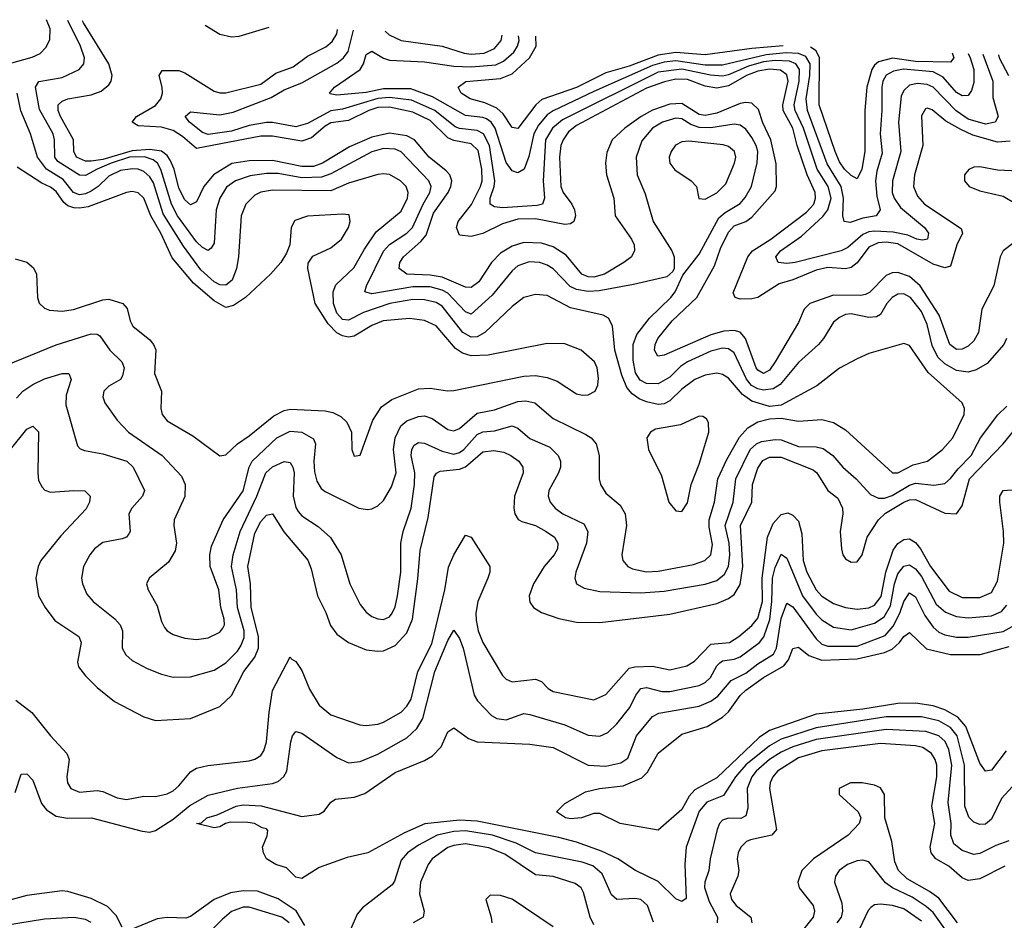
# Model space of a CAD drawing. Header units: inches. Extents: x 1308407 to 1441228, y 959628 to 1036311.
# Tile 334 of 656: x 1344125 to 1347494, y 1031699 to 1034781. Entities that reach past the tile are written whole.
import ezdxf

# ---------------------------------------------------------------- set-up
doc = ezdxf.new("R2010")
doc.units = ezdxf.units.IN
doc.header["$MEASUREMENT"] = 0
doc.layers.add('B3043', color=7, linetype='Continuous')

msp = doc.modelspace()

# ---------------------------------------------------------------- linework, layer by layer
at = {"layer": 'B3043', "color": 5}
for points, elevation in [([(1344090, 1034631), (1344167.9, 1034652.1), (1344194.6, 1034665.4), (1344214.3, 1034685.7), (1344228.2, 1034711.8), (1344229.4, 1034750), (1344216.5, 1034780.9)], 2660), ([(1347501.5, 1033690), (1347491.7, 1033670), (1347435.3, 1033604.7), (1347397.4, 1033582.6), (1347370, 1033575.2), (1347330, 1033580.7), (1347290, 1033603.3), (1347266.3, 1033626.3), (1347246.6, 1033666.6), (1347230, 1033737.4), (1347210, 1033782.8), (1347172.9, 1033830), (1347150, 1033842.7), (1347130, 1033841.6), (1347110, 1033829.8), (1347092.2, 1033810), (1347070, 1033772.5), (1347056.4, 1033763.6), (1347030, 1033762.1), (1346970, 1033774.9), (1346950, 1033772.1), (1346930, 1033762.3), (1346910, 1033746), (1346875.5, 1033690), (1346858.2, 1033670), (1346790, 1033607.6), (1346727.5, 1033532.5), (1346702.5, 1033517.5), (1346670, 1033513.4), (1346650, 1033517.6), (1346628.9, 1033528.9), (1346611.3, 1033551.3), (1346570, 1033640.5), (1346550, 1033654.4), (1346530, 1033656.6), (1346490, 1033647), (1346409.5, 1033610), (1346385.9, 1033594.1), (1346350, 1033558.1), (1346310, 1033534.8), (1346270, 1033535.6), (1346247.8, 1033547.8), (1346232.1, 1033572.1), (1346223.9, 1033616.1), (1346223.8, 1033670), (1346236.3, 1033703.7), (1346280, 1033760), (1346353, 1033830), (1346368, 1033850), (1346393.8, 1033906.2), (1346450, 1033978.2), (1346517.6, 1034102.4), (1346538.5, 1034121.5), (1346590, 1034152.4), (1346607.7, 1034172.3), (1346629.1, 1034210), (1346648.6, 1034291.4), (1346650.8, 1034330), (1346645.4, 1034350), (1346630, 1034378), (1346610, 1034406.2), (1346590, 1034420.4), (1346570, 1034423.5), (1346490, 1034410.6), (1346450, 1034412.4), (1346421.9, 1034421.9), (1346390, 1034441.2), (1346370, 1034444.5), (1346324, 1034430), (1346290.1, 1034410), (1346253.7, 1034366.3), (1346234.3, 1034310), (1346237.3, 1034250), (1346265.5, 1034185.5), (1346292.1, 1034090), (1346356.3, 1033990), (1346364.7, 1033970), (1346364.6, 1033930), (1346360.3, 1033919.7), (1346339, 1033901), (1346225.2, 1033874.8), (1346107.2, 1033852.8), (1346070, 1033850.4), (1346030, 1033857.8), (1346008.3, 1033868.3), (1345950, 1033928.1), (1345930, 1033940.4), (1345904.5, 1033950), (1345867.7, 1033952.3), (1345830, 1033938.4), (1345810, 1033921.9), (1345742.1, 1033837.9), (1345670, 1033773.7), (1345650, 1033781.3), (1345590, 1033844.7), (1345570, 1033855.3), (1345530, 1033866.4), (1345470, 1033867.2), (1345330, 1033842.7), (1345306.3, 1033850), (1345311.1, 1033870), (1345370, 1033989.1), (1345390, 1034011.6), (1345449.4, 1034050), (1345468.7, 1034070), (1345505.1, 1034150), (1345528.6, 1034190), (1345532.5, 1034210), (1345524.9, 1034230), (1345430, 1034328.8), (1345410, 1034338.1), (1345370, 1034340.1), (1345330, 1034329.3), (1345190, 1034253), (1345157.4, 1034242.6), (1345090, 1034239.7), (1345010, 1034254.7), (1344970, 1034255), (1344913.7, 1034246.3), (1344863.5, 1034230), (1344832.7, 1034207.3), (1344809.3, 1034170), (1344797.5, 1034130), (1344790, 1034016.2), (1344780.6, 1033999.4), (1344770, 1033991.5), (1344750, 1034001.5), (1344730, 1034021.2), (1344665.1, 1034110), (1344645, 1034150), (1344607.9, 1034267.9), (1344596.3, 1034290), (1344581.9, 1034301.9), (1344551.9, 1034311.9), (1344501.2, 1034310), (1344437.8, 1034290), (1344389.7, 1034270), (1344350, 1034247.2), (1344330, 1034248.7), (1344255.3, 1034295.3), (1344245.3, 1034310), (1344244.5, 1034370), (1344240.1, 1034390), (1344193.1, 1034473.1), (1344178.8, 1034550), (1344190.4, 1034569.6), (1344270, 1034583.1), (1344328.7, 1034610), (1344344.9, 1034630), (1344347.1, 1034650), (1344333.6, 1034690), (1344289.8, 1034778.4)], 2640), ([(1347570.1, 1034050), (1347490.1, 1033989.9), (1347479.3, 1033970), (1347458.1, 1033870), (1347417, 1033790), (1347405, 1033710), (1347390, 1033682), (1347370, 1033663.4), (1347350, 1033653.2), (1347330, 1033652.6), (1347307.6, 1033670), (1347271, 1033770), (1347206.5, 1033870), (1347170, 1033902.2), (1347130, 1033916.4), (1347110, 1033914.7), (1347090, 1033905.6), (1347032.5, 1033847.5), (1347019.5, 1033840.5), (1347003.1, 1033836.9), (1346910, 1033838), (1346828.9, 1033810), (1346809.1, 1033790), (1346790, 1033744.6), (1346710, 1033609.9), (1346690, 1033581.4), (1346670.1, 1033569.9), (1346650, 1033581.6), (1346645, 1033590), (1346608.6, 1033690), (1346590, 1033711.2), (1346570, 1033717.8), (1346534.8, 1033714.8), (1346490, 1033702.8), (1346330, 1033632.7), (1346308.3, 1033630), (1346297, 1033650), (1346299.6, 1033670), (1346308.5, 1033690), (1346357.7, 1033750), (1346441.9, 1033830), (1346501.8, 1033938.2), (1346522.6, 1033997.4), (1346550, 1034054.3), (1346570, 1034075.2), (1346610, 1034090.7), (1346630, 1034104.9), (1346710, 1034195.8), (1346714.7, 1034210), (1346712.8, 1034287.2), (1346695.5, 1034370), (1346667.8, 1034427.8), (1346653.1, 1034473.1), (1346630, 1034494.9), (1346610, 1034497.8), (1346590, 1034494.3), (1346510, 1034460.6), (1346470, 1034452.8), (1346450, 1034456.5), (1346390, 1034494.4), (1346350, 1034491.9), (1346290, 1034470.9), (1346251, 1034450), (1346195.4, 1034410), (1346152.6, 1034370), (1346133.6, 1034326.4), (1346129.6, 1034290), (1346133.1, 1034250), (1346157.5, 1034170), (1346162.2, 1034110), (1346218.7, 1034030), (1346227, 1034010), (1346228.9, 1033991.1), (1346218.3, 1033970), (1346191.7, 1033950), (1346126.1, 1033910), (1346090, 1033899.9), (1346070, 1033901), (1346048.6, 1033910), (1345995.1, 1033975.1), (1345950, 1034004.2), (1345910, 1034016.5), (1345850, 1034018.1), (1345810, 1034006.5), (1345770, 1033981.7), (1345739.9, 1033950), (1345696.1, 1033883.9), (1345670, 1033864.9), (1345650, 1033865.2), (1345570, 1033900.1), (1345530, 1033906.5), (1345449.8, 1033910), (1345423.8, 1033930), (1345425.9, 1033950), (1345438.8, 1033970), (1345497.9, 1034022.1), (1345516.3, 1034043.7), (1345540.9, 1034119.1), (1345591.4, 1034190), (1345600.7, 1034210), (1345603.7, 1034230), (1345596.7, 1034250), (1345584.2, 1034264.2), (1345525.7, 1034310), (1345475.5, 1034370), (1345450, 1034383.3), (1345390, 1034392.1), (1345330, 1034379.4), (1345254, 1034346), (1345160.8, 1034290), (1345130, 1034278.8), (1345090, 1034278), (1344990, 1034299.1), (1344910, 1034298.3), (1344851.3, 1034288.7), (1344787.7, 1034250), (1344754.6, 1034210), (1344730, 1034157.8), (1344710, 1034147.2), (1344690, 1034164.6), (1344670, 1034204.3), (1344653.4, 1034270), (1344640.5, 1034300.5), (1344630, 1034315.8), (1344610.8, 1034330.8), (1344570, 1034336.4), (1344510, 1034332.3), (1344410, 1034302.9), (1344370, 1034297.1), (1344350, 1034296.7), (1344319.5, 1034310), (1344310.3, 1034330), (1344309, 1034370), (1344264.3, 1034450), (1344256.3, 1034470), (1344256.3, 1034490), (1344270, 1034502.1), (1344290.3, 1034509.7), (1344370, 1034524.1), (1344403.9, 1034536.1), (1344430, 1034558.2), (1344437.6, 1034570), (1344441.7, 1034590), (1344429.9, 1034630), (1344343.7, 1034770), (1344340.5, 1034776.7)], 2620), ([(1347514.2, 1034365.8), (1347470, 1034362.2), (1347386.1, 1034386.1), (1347345.1, 1034405.1), (1347294, 1034434), (1347247.4, 1034472.6), (1347230, 1034478.5), (1347224.5, 1034475.5), (1347210, 1034452.3), (1347215.1, 1034350), (1347186.3, 1034250), (1347183.4, 1034210), (1347197.2, 1034177.2), (1347221.3, 1034150), (1347346, 1034066), (1347351.3, 1034050), (1347331.7, 1034010), (1347310, 1033938), (1347290, 1033931.6), (1347250, 1033944.3), (1347130, 1034013.4), (1347090, 1034019.1), (1347062.5, 1034017.5), (1347030, 1034002.8), (1346990, 1033948.8), (1346970, 1033932.8), (1346950, 1033928.1), (1346890, 1033933.5), (1346850, 1033924.1), (1346770, 1033890.7), (1346723.3, 1033876.7), (1346650, 1033829.9), (1346630, 1033825.4), (1346590, 1033825.1), (1346573, 1033830), (1346566.3, 1033846.3), (1346616, 1033970), (1346632.5, 1033990), (1346695.1, 1034030), (1346817.5, 1034122.5), (1346841.9, 1034150), (1346848.3, 1034170), (1346847, 1034190), (1346819.7, 1034250), (1346785.1, 1034350), (1346770, 1034410), (1346737.2, 1034470), (1346735.9, 1034490), (1346754.8, 1034570), (1346750, 1034591.9), (1346728, 1034608), (1346690, 1034612), (1346650, 1034605.2), (1346611.4, 1034590), (1346550, 1034555), (1346510, 1034546.9), (1346470, 1034552.9), (1346410, 1034576.8), (1346370, 1034577.4), (1346331.4, 1034568.6), (1346270, 1034546.7), (1346030, 1034419), (1346002.6, 1034397.4), (1345984.1, 1034370), (1345976.9, 1034350), (1345971.8, 1034310), (1345976.6, 1034210), (1345984.6, 1034190), (1346014.3, 1034150), (1346023.3, 1034130), (1346026.7, 1034110), (1346020.9, 1034090), (1346010, 1034082.2), (1345990, 1034080.6), (1345890, 1034099.3), (1345830, 1034098.6), (1345777.5, 1034082.5), (1345710, 1034048.9), (1345670, 1034039.2), (1345630, 1034043.9), (1345619.5, 1034070), (1345625, 1034090), (1345671.2, 1034148.8), (1345702.1, 1034210), (1345707, 1034230), (1345706.7, 1034270), (1345693.5, 1034333.5), (1345670, 1034356.2), (1345610, 1034367.3), (1345590, 1034376.3), (1345530, 1034436.2), (1345470, 1034465), (1345390, 1034481.4), (1345350, 1034479.9), (1345319.6, 1034470), (1345250, 1034436.5), (1345190, 1034427.9), (1345170, 1034416.7), (1345123.1, 1034376.9), (1345090, 1034364.8), (1344990, 1034381.8), (1344950, 1034382.1), (1344730, 1034340.1), (1344681.7, 1034381.7), (1344650, 1034401.6), (1344610, 1034413.3), (1344530, 1034417.5), (1344509.9, 1034429.9), (1344525.2, 1034450), (1344590, 1034487.5), (1344607.5, 1034510), (1344613.4, 1034530), (1344613.1, 1034550), (1344602.2, 1034590), (1344613.1, 1034606.9), (1344670, 1034607), (1344690, 1034599.4), (1344790, 1034536.5), (1344810, 1034530.4), (1344830, 1034530.8), (1344950, 1034560.7), (1345002, 1034598), (1345060.3, 1034619.7), (1345110, 1034656.3), (1345172.5, 1034687.5), (1345194, 1034706), (1345210, 1034733), (1345212.8, 1034747)], 2580), ([(1347420, 1034662.9), (1347454.2, 1034570), (1347454.3, 1034514.3), (1347473.2, 1034450), (1347462.4, 1034430), (1347430, 1034423.6), (1347370, 1034440.9), (1347329.4, 1034469.4), (1347250, 1034549.9), (1347230, 1034559.7), (1347197, 1034563), (1347170, 1034556.3), (1347150, 1034538.9), (1347141.3, 1034518.7), (1347132.3, 1034430), (1347139.7, 1034330), (1347111.4, 1034230), (1347110.4, 1034190), (1347117.4, 1034170), (1347138.8, 1034138.8), (1347220.7, 1034070), (1347234, 1034050), (1347231.6, 1034030), (1347213.4, 1034026.6), (1347194, 1034030), (1347163.6, 1034043.6), (1347114.1, 1034054.1), (1347050, 1034057.7), (1347030, 1034054.9), (1347010, 1034046.1), (1346958.1, 1034001.9), (1346936, 1033990), (1346778.4, 1033950), (1346750, 1033946.5), (1346720.5, 1033950), (1346712.2, 1033970), (1346728.3, 1033990), (1346800.1, 1034039.9), (1346873, 1034107), (1346890.5, 1034130), (1346901.1, 1034170), (1346890.9, 1034210), (1346853.9, 1034270), (1346807.2, 1034410), (1346777.8, 1034470), (1346775.2, 1034490), (1346792.2, 1034570), (1346793.2, 1034610), (1346780.3, 1034630), (1346758.8, 1034638.8), (1346710, 1034641.7), (1346670, 1034636.2), (1346618.1, 1034621.9), (1346550, 1034592.1), (1346530, 1034588.2), (1346488.4, 1034591.6), (1346390, 1034612), (1346310, 1034601.7), (1345982.1, 1034437.9), (1345948, 1034410), (1345923.8, 1034370), (1345916.4, 1034230), (1345920.5, 1034170), (1345914, 1034150), (1345895.2, 1034144.8), (1345776.9, 1034136.9), (1345750, 1034140.6), (1345735.2, 1034150), (1345734.8, 1034170), (1345748.5, 1034210), (1345750.5, 1034230), (1345732.8, 1034350), (1345712, 1034390), (1345690, 1034401.6), (1345630, 1034408.1), (1345614.7, 1034414.7), (1345545.1, 1034470), (1345465.6, 1034505.6), (1345390, 1034514.5), (1345350, 1034511.3), (1345230, 1034474.9), (1345190, 1034468.6), (1345110, 1034425.6), (1345070, 1034414.3), (1344990, 1034429.3), (1344970, 1034429), (1344910, 1034419.2), (1344850, 1034399.4), (1344770, 1034387.5), (1344750, 1034394.9), (1344706, 1034430), (1344691.1, 1034450), (1344710, 1034465.8), (1344810, 1034455.4), (1344855.3, 1034464.7), (1344985, 1034515), (1345030, 1034541), (1345090, 1034565), (1345210, 1034631.9), (1345233.2, 1034650), (1345248.5, 1034671.5), (1345267.1, 1034745.2)], 2560), ([(1344760.1, 1034762.4), (1344810, 1034731.7), (1344850, 1034722.5), (1344875.9, 1034724.1), (1344978.9, 1034755)], 2620), ([(1347370, 1034665), (1347377.6, 1034650), (1347389.2, 1034610), (1347390, 1034565.6), (1347381.8, 1034538.2), (1347370, 1034521.3), (1347350, 1034520.4), (1347330, 1034531.7), (1347284.2, 1034584.2), (1347250, 1034602.2), (1347148.9, 1034611.1), (1347115, 1034605), (1347090, 1034591.3), (1347078.8, 1034570), (1347074.9, 1034550), (1347074.9, 1034470), (1347068.6, 1034390), (1347076, 1034324), (1347057.6, 1034262.4), (1347053.5, 1034230), (1347057.3, 1034177.3), (1347068.6, 1034130), (1347055.8, 1034110), (1347010, 1034101.3), (1346966.4, 1034086.4), (1346946.2, 1034090), (1346941.8, 1034110), (1346943.8, 1034170), (1346935.5, 1034210), (1346887.8, 1034287.8), (1346820.9, 1034470), (1346816.5, 1034510), (1346828.8, 1034590), (1346829.3, 1034629.3), (1346814.4, 1034654.4), (1346790, 1034665.2), (1346747.4, 1034667.4), (1346679.1, 1034660.9), (1346530, 1034625.7), (1346470, 1034625.8), (1346370, 1034639.6), (1346330, 1034635.5), (1346290, 1034624.4), (1346090, 1034534.9), (1345950.6, 1034469.4), (1345930, 1034455.6), (1345900.2, 1034419.8), (1345884.1, 1034390), (1345867.6, 1034312.4), (1345851, 1034269), (1345830, 1034256.5), (1345810, 1034263.2), (1345790, 1034292.4), (1345752, 1034410), (1345738.4, 1034430), (1345721.8, 1034441.8), (1345710, 1034446.7), (1345650, 1034452.9), (1345537.2, 1034517.2), (1345463.9, 1034543.9), (1345370, 1034544.8), (1345310, 1034531.4), (1345210, 1034522.1), (1345187.3, 1034527.3), (1345184.8, 1034530), (1345202.6, 1034550), (1345289.6, 1034610.4), (1345301.4, 1034630), (1345310, 1034661.7), (1345330, 1034673.7), (1345369.4, 1034649.4), (1345390, 1034642.2), (1345510, 1034636.9), (1345610, 1034622.2), (1345670, 1034619.2), (1345754, 1034626), (1345780.7, 1034639.3), (1345815.2, 1034670), (1345828.3, 1034690), (1345833.8, 1034710), (1345832.1, 1034725.9)], 2540), ([(1345375.2, 1034741.5), (1345389.1, 1034729.1), (1345430.3, 1034710), (1345570, 1034690.8), (1345646.1, 1034666.1), (1345670, 1034662.5), (1345714, 1034666), (1345750, 1034682.7), (1345771.9, 1034710), (1345775.8, 1034727.9)], 2560), ([(1346737.3, 1034691.1), (1346630, 1034681.9), (1346470, 1034661), (1346370, 1034668.1), (1346310, 1034659.9), (1346210, 1034621.7), (1346130, 1034599.6), (1346030, 1034548.9), (1345912, 1034508), (1345890.8, 1034489.2), (1345830, 1034409), (1345810, 1034411.5), (1345778.9, 1034458.9), (1345757.8, 1034477.8), (1345716.8, 1034496.8), (1345666.2, 1034510), (1345635.9, 1034530), (1345625.3, 1034550), (1345651, 1034569), (1345770, 1034579.5), (1345810, 1034595.5), (1345869.8, 1034650.2), (1345891.9, 1034690), (1345890.5, 1034724)], 2520), ([(1347315.5, 1034667.2), (1347321.6, 1034650), (1347310, 1034635), (1347190, 1034637.3), (1347111.2, 1034648.8), (1347063.4, 1034636.6), (1347050, 1034625.6), (1347040.8, 1034610), (1347024, 1034550), (1347017.1, 1034470), (1347016.3, 1034330), (1347006.1, 1034270), (1346990, 1034236.5), (1346970, 1034247.2), (1346947.6, 1034270), (1346930, 1034294), (1346915, 1034330), (1346860.2, 1034490), (1346861.4, 1034650), (1346850, 1034673.8), (1346831.1, 1034687.2)], 2520), ([(1347474, 1034660.7), (1347476.2, 1034650), (1347508.6, 1034590)], 2580), ([(1344050, 1033587.1), (1344250, 1033668.6), (1344370, 1033706.4), (1344390, 1033705.4), (1344398.8, 1033698.8), (1344434, 1033650), (1344474.8, 1033610), (1344482, 1033590), (1344477.4, 1033562.6), (1344470, 1033549.8), (1344430, 1033527.2), (1344412.8, 1033510), (1344409.4, 1033490), (1344416.3, 1033470), (1344458.9, 1033410), (1344497.7, 1033370), (1344612.5, 1033290), (1344678.8, 1033218.8), (1344691.3, 1033190), (1344690.6, 1033149.4), (1344653.2, 1033070), (1344652.1, 1033050), (1344661.8, 1032990), (1344656.7, 1032963.3), (1344634.8, 1032925.2), (1344568.5, 1032870), (1344559.5, 1032850), (1344564.9, 1032830), (1344595.6, 1032775.6), (1344610, 1032721.6), (1344620.6, 1032700.6), (1344629.6, 1032689.6), (1344650, 1032677.7), (1344690, 1032664.5), (1344730, 1032660.1), (1344770, 1032665.7), (1344810, 1032685.1), (1344820.6, 1032699.4), (1344825.7, 1032710), (1344824.7, 1032730), (1344813.5, 1032770), (1344806.9, 1032830), (1344777.3, 1032910), (1344775.3, 1032950), (1344781.1, 1032978.9), (1344821.7, 1033070), (1344890, 1033168.2), (1344910.2, 1033249.8), (1344920.1, 1033270), (1345005.3, 1033350), (1345050, 1033373.2), (1345090, 1033369.2), (1345130, 1033347.1), (1345137.2, 1033330), (1345131.3, 1033270), (1345133.5, 1033233.5), (1345141.3, 1033201.3), (1345157.1, 1033177.1), (1345170, 1033166.2), (1345285.5, 1033110), (1345314.6, 1033105.4), (1345330, 1033107.4), (1345350, 1033117.8), (1345370, 1033135.5), (1345397.7, 1033182.3), (1345413.3, 1033230), (1345404.3, 1033310), (1345409.6, 1033350), (1345428.9, 1033391.1), (1345450, 1033408.8), (1345490, 1033423.6), (1345510, 1033425.3), (1345536.4, 1033416.4), (1345590, 1033378.8), (1345610, 1033373.8), (1345630, 1033381.7), (1345690, 1033434.7), (1345750, 1033445.7), (1345830, 1033474.7), (1345856.8, 1033476.8), (1345887.8, 1033470), (1345950, 1033416.8), (1346062, 1033362), (1346080.8, 1033350), (1346097.8, 1033330), (1346107.3, 1033290), (1346107.3, 1033210), (1346112.1, 1033190), (1346130, 1033160.8), (1346180, 1033120), (1346197, 1033090), (1346201.4, 1033050), (1346185, 1032950), (1346188.5, 1032930), (1346206, 1032910), (1346222.1, 1032902.1), (1346270, 1032892), (1346310, 1032893.7), (1346430, 1032916.2), (1346469.6, 1032930.4), (1346489.9, 1032950), (1346494.9, 1032985.1), (1346484.1, 1033044.1), (1346484.5, 1033070), (1346501.9, 1033130), (1346513.6, 1033210), (1346544.2, 1033275.8), (1346587.6, 1033352.4), (1346615.8, 1033384.2), (1346650, 1033404.9), (1346690, 1033414.8), (1346730, 1033417.6), (1346790, 1033407.2), (1346870, 1033413.2), (1346910, 1033402.5), (1346950, 1033377.7), (1347110.9, 1033230.9), (1347130, 1033230.1), (1347182.5, 1033257.5), (1347230.8, 1033270), (1347282.6, 1033310), (1347317.6, 1033350), (1347356.3, 1033430), (1347357.7, 1033450), (1347349.9, 1033469.9), (1347233.6, 1033573.6), (1347170, 1033666.2), (1347150, 1033673), (1347030, 1033638.2), (1346990, 1033620.7), (1346930, 1033589), (1346852.1, 1033527.9), (1346730, 1033461.9), (1346690, 1033457), (1346630, 1033475.4), (1346598.2, 1033498.2), (1346550, 1033553.9), (1346530, 1033566.7), (1346510, 1033571.2), (1346470, 1033565.1), (1346435.3, 1033550), (1346390, 1033516.7), (1346350, 1033476.9), (1346330, 1033466.7), (1346310, 1033464.5), (1346270, 1033472.8), (1346244, 1033484), (1346220.8, 1033500.8), (1346202.7, 1033522.7), (1346184.8, 1033564.8), (1346161.2, 1033650), (1346153.2, 1033733.2), (1346139.1, 1033759.1), (1346120.9, 1033770), (1346010, 1033795.4), (1345930, 1033837.4), (1345890, 1033841), (1345850, 1033829.9), (1345810, 1033799.4), (1345716.1, 1033710), (1345690, 1033695.2), (1345670, 1033694.8), (1345641.6, 1033710), (1345570, 1033800.3), (1345550, 1033812.9), (1345510, 1033822.3), (1345470, 1033823), (1345391.1, 1033810), (1345301, 1033779), (1345250, 1033753.2), (1345230, 1033754.6), (1345210, 1033777.2), (1345198.6, 1033810), (1345197.9, 1033850), (1345206.9, 1033873.1), (1345268.6, 1033931.4), (1345304.3, 1033995.7), (1345345, 1034055), (1345430, 1034126), (1345451.8, 1034170), (1345454.6, 1034190), (1345447.2, 1034210), (1345428.5, 1034230), (1345390, 1034250.9), (1345370, 1034254), (1345350, 1034251), (1345250, 1034221.3), (1345190, 1034195.1), (1344990, 1034198), (1344950, 1034190.7), (1344930, 1034180.2), (1344899.2, 1034150), (1344883.1, 1034110), (1344874.1, 1033970), (1344866.4, 1033930), (1344852.1, 1033890), (1344830, 1033872.1), (1344810, 1033874.1), (1344790, 1033884.4), (1344745.3, 1033925.3), (1344685.4, 1034005.4), (1344616.2, 1034116.2), (1344582.5, 1034222.5), (1344570, 1034243.2), (1344550, 1034261.1), (1344530, 1034269.5), (1344510.6, 1034270.6), (1344470, 1034265.1), (1344430, 1034245.6), (1344393.2, 1034210), (1344370, 1034194.5), (1344350, 1034184.6), (1344330, 1034181.7), (1344309.5, 1034189.5), (1344274, 1034234), (1344216.5, 1034270), (1344186.4, 1034310), (1344161.7, 1034390), (1344129, 1034469), (1344116.6, 1034530)], 2660), ([(1344110, 1033962.3), (1344150, 1033951.3), (1344172.2, 1033932.2), (1344183, 1033910), (1344186.2, 1033830), (1344191.2, 1033811.2), (1344210, 1033793.4), (1344227.1, 1033787.1), (1344270, 1033784.1), (1344309.4, 1033789.4), (1344410, 1033822.4), (1344430, 1033824.3), (1344478.3, 1033810), (1344493.2, 1033793.2), (1344503, 1033750), (1344512.5, 1033732.5), (1344570, 1033685.4), (1344583.2, 1033670), (1344591, 1033651), (1344586.4, 1033570), (1344610.2, 1033510), (1344607.5, 1033450), (1344612.3, 1033430), (1344630, 1033408.4), (1344717.4, 1033357.4), (1344810, 1033289), (1344830, 1033292.4), (1344869.9, 1033330.1), (1344910, 1033357), (1344994.3, 1033425.7), (1345030, 1033443.7), (1345050, 1033447.8), (1345170, 1033442.2), (1345196.8, 1033436.8), (1345223.5, 1033423.5), (1345244.2, 1033404.2), (1345260.3, 1033370), (1345261.6, 1033310), (1345270, 1033287.7), (1345290, 1033291.3), (1345333.6, 1033410), (1345363.4, 1033456.6), (1345398.2, 1033481.8), (1345490, 1033517.5), (1345530, 1033520.1), (1345589, 1033511), (1345610, 1033512.5), (1345850, 1033561.6), (1345890, 1033563.5), (1345930, 1033556.8), (1345964.3, 1033544.3), (1346030, 1033500.7), (1346050, 1033496.1), (1346070, 1033497.8), (1346094.3, 1033510), (1346103.5, 1033530), (1346105.2, 1033554.8), (1346100.5, 1033590), (1346091.8, 1033610), (1346046.6, 1033650), (1345990, 1033671.7), (1345930, 1033672.8), (1345727.5, 1033632.5), (1345670, 1033630.3), (1345639.7, 1033639.7), (1345615.9, 1033655.9), (1345550, 1033733.5), (1345510, 1033752), (1345458.6, 1033758.6), (1345368.9, 1033750), (1345330, 1033734.4), (1345270, 1033697.9), (1345250, 1033695), (1345230, 1033698.8), (1345209.7, 1033709.7), (1345180.4, 1033740.4), (1345136.5, 1033810), (1345110.6, 1033930), (1345112.3, 1033947.7), (1345128.3, 1033971.7), (1345190, 1033999.7), (1345226.6, 1034030), (1345249.8, 1034070), (1345256.1, 1034090), (1345252.7, 1034112.7), (1345230, 1034115.7), (1345110, 1034108.2), (1345066.4, 1034093.6), (1345054, 1034070), (1345049.1, 1034010), (1345038.5, 1033981.5), (1345019.1, 1033950), (1344983.5, 1033910), (1344897.3, 1033830), (1344857.1, 1033802.9), (1344830, 1033796.6), (1344790, 1033819.1), (1344719.2, 1033879.2), (1344646.4, 1033966.4), (1344607.8, 1034050), (1344573.4, 1034110), (1344550.4, 1034170.4), (1344530, 1034188.9), (1344510, 1034192.5), (1344490, 1034189.9), (1344359.1, 1034140.9), (1344330, 1034135.7), (1344310, 1034137.2), (1344290, 1034144.5), (1344275.8, 1034155.8), (1344250, 1034193.4), (1344230, 1034208.4), (1344201.1, 1034221.1), (1344116.4, 1034276.4)], 2680), ([(1347590, 1034259.9), (1347470, 1034265.5), (1347410, 1034276.9), (1347390, 1034276.1), (1347372.2, 1034267.8), (1347357.8, 1034250), (1347357.3, 1034230), (1347373.8, 1034210), (1347410, 1034194.9), (1347490, 1034177.1), (1347532.1, 1034152.1)], 2620), ([(1344113.8, 1033486.2), (1344135.8, 1033510), (1344170, 1033532.8), (1344210, 1033551.7), (1344270, 1033570.8), (1344292.7, 1033570), (1344301.6, 1033550), (1344283.9, 1033496.1), (1344283.3, 1033463.3), (1344322.8, 1033322.8), (1344332, 1033312), (1344346.4, 1033306.4), (1344410, 1033294.8), (1344491.2, 1033270), (1344513.2, 1033250), (1344551.8, 1033170), (1344545.5, 1033150), (1344508.8, 1033110), (1344498.5, 1033090), (1344503.2, 1033030), (1344498.9, 1033021.1), (1344490.3, 1033010), (1344475.4, 1033004.6), (1344410, 1032992.5), (1344381.6, 1032970), (1344365, 1032950), (1344343.2, 1032910), (1344336.5, 1032870), (1344339.7, 1032850), (1344355.3, 1032815.3), (1344376.5, 1032790), (1344451, 1032731), (1344469.3, 1032710), (1344476.6, 1032690), (1344475.9, 1032630), (1344487.7, 1032607.7), (1344510, 1032588.2), (1344561.2, 1032561.2), (1344610, 1032541.4), (1344650, 1032531.7), (1344710, 1032532.2), (1344790, 1032555), (1344830, 1032580.1), (1344870, 1032620.4), (1344881.7, 1032638.3), (1344892.6, 1032667.4), (1344893.4, 1032690), (1344870.2, 1032770), (1344866.8, 1032830), (1344850.2, 1032910), (1344855, 1032950), (1344879.9, 1033030), (1344936.8, 1033150), (1344966.7, 1033230), (1344990, 1033251.2), (1345030, 1033269), (1345050, 1033266), (1345060.1, 1033250), (1345064.2, 1033230), (1345060.8, 1033150), (1345070, 1033111.3), (1345077.9, 1033097.9), (1345090, 1033083.1), (1345146.8, 1033046.8), (1345188.9, 1033008.9), (1345225.3, 1032950), (1345254.8, 1032850), (1345290, 1032779.6), (1345310, 1032754), (1345330, 1032738.2), (1345350, 1032730.2), (1345370, 1032728.8), (1345390, 1032737.2), (1345399.8, 1032750), (1345410, 1032772.4), (1345418.1, 1032810), (1345429.4, 1032890), (1345429, 1032990), (1345437.3, 1033030), (1345464.2, 1033110), (1345475.7, 1033190), (1345476.8, 1033230), (1345464.9, 1033290), (1345466.6, 1033310), (1345475.1, 1033324.9), (1345490, 1033334), (1345510, 1033331.6), (1345570, 1033304.5), (1345610, 1033294.6), (1345630, 1033299.4), (1345644.5, 1033310), (1345690, 1033361.9), (1345710, 1033370.1), (1345750, 1033373.8), (1345810, 1033391), (1345830, 1033383.7), (1345870, 1033347.5), (1345938.7, 1033318.7), (1345967.5, 1033290), (1345975.5, 1033270), (1345975.3, 1033250), (1345968.1, 1033230), (1345935.3, 1033170), (1345933.4, 1033150), (1345940.6, 1033130), (1345956.9, 1033110), (1345983.9, 1033090), (1346055.6, 1033055.6), (1346069.5, 1033030), (1346064.5, 1032990), (1346028.1, 1032890), (1346024.6, 1032870), (1346030.2, 1032850.2), (1346055.9, 1032835.9), (1346110, 1032824.3), (1346250, 1032820.1), (1346330, 1032825.8), (1346470, 1032849.3), (1346510, 1032862), (1346536.5, 1032883.5), (1346550.2, 1032909.8), (1346555.3, 1032950), (1346552.3, 1032990), (1346539.1, 1033050), (1346566.3, 1033130), (1346574.9, 1033210), (1346624.7, 1033310), (1346646.4, 1033330), (1346662.7, 1033337.3), (1346710, 1033344.8), (1346730, 1033342.8), (1346790, 1033320.2), (1346850, 1033319.5), (1346873.8, 1033313.8), (1346907.2, 1033290), (1346941.5, 1033250), (1346986.7, 1033210), (1347036.6, 1033156.6), (1347063.5, 1033143.6), (1347083.9, 1033143.9), (1347110, 1033152.3), (1347170, 1033188.5), (1347190, 1033194.6), (1347252.2, 1033187.8), (1347290, 1033193.8), (1347310, 1033210.7), (1347335.5, 1033244.5), (1347379.9, 1033290), (1347412, 1033350), (1347471.3, 1033428.7), (1347502.1, 1033457.9)], 2640), ([(1344093.4, 1033310), (1344150, 1033380.2), (1344170, 1033390.2), (1344190, 1033370.3), (1344187, 1033230), (1344190, 1033204.2), (1344201.6, 1033181.6), (1344211.1, 1033171.1), (1344230, 1033164), (1344310.1, 1033170.1), (1344348.2, 1033168.2), (1344366, 1033150), (1344363.9, 1033130), (1344353, 1033107), (1344265.4, 1033014.6), (1344197.6, 1032930), (1344188.1, 1032910), (1344180.1, 1032870), (1344189.4, 1032810), (1344211.7, 1032770), (1344245.2, 1032725.2), (1344327.5, 1032670), (1344335.1, 1032650), (1344322.6, 1032582.6), (1344326.6, 1032566.6), (1344350, 1032535.6), (1344390, 1032495.4), (1344450, 1032447.6), (1344550, 1032395.6), (1344590, 1032382.9), (1344710, 1032389.5), (1344810, 1032430.9), (1344850, 1032468.6), (1344892.3, 1032550), (1344930, 1032599.6), (1344942.1, 1032630), (1344942.4, 1032670), (1344917.6, 1032770), (1344914.7, 1032850), (1344906, 1032910), (1344930, 1033023.7), (1344950, 1033064.3), (1344970, 1033085.1), (1344990.1, 1033090.1), (1345028.7, 1033028.7), (1345111.2, 1032931.2), (1345122.3, 1032902.3), (1345143.6, 1032810), (1345172.4, 1032752.4), (1345188.2, 1032708.2), (1345210, 1032678.6), (1345250, 1032649.5), (1345310, 1032624.7), (1345350, 1032619.6), (1345370, 1032621.7), (1345410, 1032639.4), (1345450, 1032682.5), (1345468.8, 1032730), (1345487.8, 1032867.8), (1345495.5, 1032964.5), (1345522.7, 1033077.3), (1345543.5, 1033216.5), (1345550.6, 1033229.4), (1345563.8, 1033236.2), (1345630, 1033242.8), (1345650, 1033250.6), (1345710, 1033302), (1345746.8, 1033306.8), (1345781, 1033301), (1345805.6, 1033290), (1345832.4, 1033270), (1345846.6, 1033250), (1345847.5, 1033230), (1345817.7, 1033150), (1345815.2, 1033110), (1345819.4, 1033090), (1345830.8, 1033070.8), (1345843.3, 1033063.3), (1345890, 1033049.7), (1345926.5, 1033030), (1345954.8, 1033010), (1345966.8, 1032990), (1345964.6, 1032970), (1345954, 1032950), (1345919.8, 1032910), (1345883.6, 1032850), (1345868.3, 1032810), (1345870, 1032787.8), (1345883.5, 1032770), (1345910, 1032752.9), (1345970, 1032731.9), (1346030, 1032719.5), (1346110, 1032718.4), (1346350, 1032747), (1346510, 1032783.8), (1346550, 1032799.9), (1346570, 1032813.9), (1346590, 1032848.4), (1346599.8, 1032910), (1346591.2, 1033050), (1346629.6, 1033130), (1346631.8, 1033190), (1346650, 1033245.9), (1346667.9, 1033272.1), (1346690, 1033284.1), (1346730, 1033283.4), (1346840.3, 1033240.3), (1346853, 1033230), (1346890, 1033170.1), (1346924.1, 1033144.1), (1346940.1, 1033110), (1346941.5, 1033090), (1346932.6, 1033030), (1346936.3, 1032970), (1346940.9, 1032950), (1346950, 1032935.8), (1346970, 1032924.3), (1346990, 1032926.1), (1347007.6, 1032950), (1347025, 1033010), (1347063.3, 1033070), (1347087.7, 1033092.3), (1347150, 1033130), (1347170, 1033137.6), (1347190, 1033138.9), (1347290, 1033092.8), (1347330, 1033090.2), (1347350, 1033118), (1347375.1, 1033210), (1347489.9, 1033330), (1347530, 1033378.6)], 2620), ([(1344112, 1032452), (1344167, 1032410), (1344230.4, 1032330.4), (1344286, 1032270), (1344294.4, 1032250), (1344286.5, 1032190), (1344288.2, 1032170), (1344300.2, 1032150), (1344330, 1032137.3), (1344390, 1032143.4), (1344410, 1032140.4), (1344458.3, 1032118.3), (1344490, 1032112), (1344550, 1032124.1), (1344590, 1032122.8), (1344630, 1032131.9), (1344650, 1032142.2), (1344670, 1032158.8), (1344710, 1032207), (1344730, 1032220.1), (1344769.1, 1032229.1), (1344910, 1032245.2), (1344930, 1032250.6), (1344950, 1032262.7), (1344960.5, 1032279.5), (1344969.9, 1032310), (1344978.1, 1032410), (1344990, 1032485.3), (1345050, 1032600.7), (1345053.5, 1032593.5), (1345070, 1032584.7), (1345090, 1032553.7), (1345117.1, 1032490), (1345150, 1032435.6), (1345190, 1032402.8), (1345288.4, 1032368.4), (1345310, 1032365.5), (1345350, 1032370.1), (1345370, 1032377.4), (1345430, 1032411.7), (1345450, 1032431.4), (1345464, 1032456), (1345487.7, 1032550), (1345534.7, 1032645.3), (1345579.6, 1032830), (1345592.5, 1032907.5), (1345610, 1032949.4), (1345650, 1033016.9), (1345670, 1033010.2), (1345733.5, 1032910), (1345733.3, 1032890), (1345726.6, 1032870), (1345693, 1032790), (1345685.7, 1032750), (1345686.4, 1032726.4), (1345693.4, 1032690), (1345710, 1032649.3), (1345777.3, 1032537.3), (1345790, 1032524.8), (1345810, 1032515.7), (1345890, 1032524.2), (1345910, 1032516.6), (1345932.8, 1032492.8), (1345950, 1032482.6), (1346090, 1032453.7), (1346130, 1032471.8), (1346210, 1032561.5), (1346230, 1032566.6), (1346290, 1032568.5), (1346350, 1032555.8), (1346407.1, 1032570), (1346433.8, 1032586.2), (1346490, 1032644.2), (1346554.1, 1032650), (1346585.8, 1032670), (1346630, 1032707.9), (1346650, 1032733.3), (1346666, 1032790), (1346665.3, 1032870), (1346683.4, 1033010), (1346703.3, 1033056.7), (1346730, 1033087.7), (1346753.1, 1033093.1), (1346770, 1033085.7), (1346790, 1033065.2), (1346801.2, 1033021.2), (1346805.6, 1032930), (1346817.9, 1032890), (1346850.1, 1032830), (1346870, 1032808.5), (1346910, 1032783), (1346950, 1032769.7), (1346990, 1032763.8), (1347030, 1032767.9), (1347050, 1032777.3), (1347072.6, 1032807.4), (1347089, 1032890), (1347114.1, 1032965.9), (1347130, 1032988.1), (1347150, 1033002.3), (1347170, 1033004), (1347190, 1032991.4), (1347207.5, 1032970), (1347241.6, 1032910), (1347305.3, 1032825.3), (1347350, 1032804), (1347410, 1032803.8), (1347450, 1032821.3), (1347470, 1032859.6), (1347492.1, 1032990), (1347491.2, 1033030), (1347478, 1033130), (1347478.3, 1033150), (1347489.9, 1033170.1), (1347550, 1033174.9)], 2580), ([(1344110, 1032136.3), (1344130, 1032198.8), (1344150, 1032200.5), (1344170, 1032178.4), (1344199.2, 1032099.2), (1344217.1, 1032077.1), (1344250, 1032055.3), (1344289, 1032049), (1344370.8, 1032050), (1344544.2, 1032004.2), (1344570, 1032001.3), (1344590, 1032006.9), (1344650, 1032044.9), (1344707.7, 1032092.3), (1344770, 1032127.4), (1344870, 1032151.3), (1344990, 1032167.1), (1345010, 1032174.4), (1345029.1, 1032190.9), (1345039.3, 1032210), (1345053.3, 1032310), (1345058.9, 1032330), (1345070, 1032345.3), (1345090, 1032339.7), (1345210, 1032256.4), (1345250, 1032238.1), (1345290, 1032242.5), (1345350, 1032267.4), (1345450, 1032323.6), (1345484.4, 1032355.6), (1345504.8, 1032390), (1345545.5, 1032550), (1345590, 1032656.5), (1345610, 1032692.2), (1345630, 1032663.6), (1345642.3, 1032630), (1345679.8, 1032470), (1345690.9, 1032450), (1345739.6, 1032399.6), (1345757.1, 1032390), (1345790, 1032385.5), (1345850, 1032406.7), (1345870, 1032403.4), (1345990, 1032368.6), (1346070, 1032332.9), (1346110, 1032329.5), (1346137.8, 1032342.2), (1346167.9, 1032372), (1346212.5, 1032427.5), (1346233.2, 1032470), (1346250, 1032491.9), (1346270, 1032495.6), (1346322.6, 1032482.6), (1346350, 1032481.7), (1346450, 1032502.8), (1346470, 1032512.4), (1346488.5, 1032530), (1346510.2, 1032569.8), (1346520.3, 1032579.7), (1346530, 1032586.5), (1346570, 1032592.6), (1346590, 1032601.1), (1346656, 1032650), (1346671, 1032669), (1346691.3, 1032728.7), (1346699, 1032790), (1346700.8, 1032870), (1346710, 1032906.4), (1346730, 1032951.5), (1346750, 1032938.5), (1346803.9, 1032810), (1346850, 1032746.7), (1346870, 1032726.8), (1346910, 1032702.4), (1346970, 1032693.6), (1347050, 1032715.8), (1347082.3, 1032737.7), (1347104.8, 1032775.2), (1347118.6, 1032850), (1347130, 1032885), (1347150, 1032910.5), (1347170, 1032915.4), (1347190, 1032902.1), (1347210, 1032875.7), (1347261.1, 1032781.1), (1347293.2, 1032753.2), (1347330, 1032738.6), (1347370, 1032733.8), (1347450, 1032741.3), (1347484.4, 1032755.6), (1347502.7, 1032777.3)], 2560), ([(1347533.1, 1032170), (1347484.3, 1032115.7), (1347450, 1032044.8), (1347430, 1032028.7), (1347410, 1032026.9), (1347390, 1032034.9), (1347372.5, 1032052.5), (1347358.4, 1032090), (1347357.3, 1032230), (1347332.9, 1032330), (1347310, 1032359.1), (1347270, 1032381.6), (1347210, 1032395.9), (1347090, 1032395), (1346850, 1032358.2), (1346730, 1032319), (1346690, 1032295.8), (1346609.2, 1032230.8), (1346574.3, 1032190), (1346533.2, 1032126.8), (1346476.1, 1032103.9), (1346450, 1032072.4), (1346405.4, 1031950), (1346400.3, 1031890), (1346405.8, 1031774.2), (1346390, 1031763.7), (1346370, 1031772.5), (1346310, 1031832.5), (1346232.2, 1031870), (1346171.6, 1031910), (1346116.1, 1031936.1), (1346030, 1031967), (1345970, 1031982.9), (1345690, 1032038.2), (1345630, 1032041.7), (1345511, 1032029), (1345441.8, 1031998.2), (1345316.4, 1031930), (1345245.9, 1031914.1), (1345150, 1031879.7), (1345090, 1031842.4), (1345070, 1031846.3), (1345038.3, 1031878.3), (1345002, 1031890), (1344969.2, 1031910), (1344959, 1031930), (1344955.3, 1031950), (1344972.3, 1031987.7), (1344974, 1032006), (1344970, 1032012.2), (1344955.2, 1032015.2), (1344929, 1032030), (1344905.8, 1032034.2), (1344845.5, 1032034.5), (1344829.2, 1032030.8), (1344810, 1032018.9), (1344790, 1032015.4), (1344729.8, 1032030), (1344747.3, 1032032.7), (1344765.6, 1032050), (1344800.3, 1032059.7), (1344865.6, 1032090), (1344890, 1032094.6), (1344951.3, 1032091.3), (1345090, 1032054), (1345150, 1032062), (1345167, 1032073), (1345190, 1032103.7), (1345205.8, 1032114.2), (1345270, 1032120.2), (1345306.5, 1032133.5), (1345410, 1032204.7), (1345510, 1032246.3), (1345537.6, 1032262.4), (1345567.4, 1032292.6), (1345590, 1032343.7), (1345610, 1032357.4), (1345661.2, 1032321.2), (1345690, 1032310.1), (1345870, 1032301.9), (1345950, 1032290.5), (1346070, 1032230.5), (1346130, 1032227.1), (1346182.2, 1032237.8), (1346206.1, 1032253.8), (1346236, 1032330), (1346290, 1032396.8), (1346312.4, 1032407.6), (1346450, 1032432.3), (1346490, 1032448.5), (1346513.8, 1032466.2), (1346559.7, 1032520.3), (1346610, 1032545), (1346650, 1032577), (1346704.7, 1032610), (1346714.5, 1032630), (1346730, 1032731.4), (1346750, 1032784.3), (1346770, 1032771.7), (1346850, 1032662), (1346870, 1032644.5), (1346890, 1032636.9), (1346990, 1032637.2), (1347086.4, 1032673.6), (1347113.9, 1032706.1), (1347136.5, 1032750), (1347150, 1032790.2), (1347170, 1032819.2), (1347190, 1032805.6), (1347222, 1032742), (1347250, 1032701.8), (1347270, 1032684.8), (1347290, 1032676), (1347330, 1032668.1), (1347370, 1032667.5), (1347490, 1032687.7), (1347531.5, 1032710)], 2540), ([(1347500.5, 1032279.5), (1347450, 1032212.5), (1347430, 1032209.8), (1347410, 1032236.5), (1347361.8, 1032361.8), (1347334.4, 1032394.4), (1347290, 1032419.4), (1347250, 1032433.5), (1347190, 1032442.2), (1347130, 1032441.5), (1347010, 1032421.2), (1346850, 1032404.3), (1346690, 1032348.8), (1346655.6, 1032324.4), (1346510, 1032186.8), (1346434.7, 1032145.3), (1346416, 1032124), (1346390, 1032078), (1346310, 1032007.6), (1346179.3, 1032030), (1346110, 1032065.1), (1346090, 1032064.8), (1346047.3, 1032050), (1346010, 1032046.5), (1345992, 1032050), (1345962, 1032070), (1345990, 1032098.4), (1346061, 1032139), (1346109.3, 1032150), (1346190, 1032158.9), (1346253.7, 1032186.3), (1346273.4, 1032206.6), (1346310, 1032271.3), (1346390, 1032335.7), (1346477.1, 1032362.9), (1346530, 1032394.3), (1346550, 1032412.5), (1346590, 1032468), (1346610, 1032486.5), (1346670, 1032530.3), (1346739.2, 1032570), (1346755.6, 1032590), (1346770.5, 1032629.5), (1346790, 1032634.3), (1346825.4, 1032605.4), (1346869.6, 1032589.6), (1346990, 1032593.8), (1347083.9, 1032616.1), (1347110, 1032627.3), (1347135.6, 1032650), (1347150, 1032670.7), (1347170, 1032683.7), (1347227.8, 1032627.8), (1347310, 1032608.2), (1347411.6, 1032608.4), (1347510, 1032636.1)], 2520), ([(1347509.3, 1031970.7), (1347464.5, 1031955.5), (1347410, 1031928), (1347390, 1031924.5), (1347350, 1031937.6), (1347321, 1031961), (1347311.1, 1031990), (1347312.1, 1032030), (1347302.2, 1032102.2), (1347314.5, 1032230), (1347303.9, 1032283.9), (1347291.3, 1032311.3), (1347270, 1032329.9), (1347225.3, 1032345.3), (1347090, 1032352.1), (1346850, 1032317.7), (1346770, 1032293), (1346730, 1032274.4), (1346690, 1032248.9), (1346644.8, 1032210), (1346629.5, 1032190), (1346614.6, 1032150), (1346616.6, 1032083.4), (1346610, 1032057.2), (1346592.3, 1032047.7), (1346550, 1032048.4), (1346530, 1032041.9), (1346519.2, 1032030), (1346511.7, 1032010), (1346487.9, 1031910), (1346483, 1031870), (1346469, 1031830), (1346468.1, 1031811.9), (1346483.7, 1031763.7), (1346512.7, 1031710), (1346511.3, 1031690)], 2560), ([(1347496, 1031884), (1347410, 1031840.6), (1347370, 1031835.6), (1347350, 1031844.4), (1347304.5, 1031884.5), (1347259.9, 1031910), (1347243.1, 1031930), (1347240.1, 1031950), (1347255.7, 1032030), (1347246.1, 1032090), (1347262.8, 1032190), (1347263.4, 1032230), (1347257.5, 1032250), (1347244.9, 1032270), (1347214.6, 1032290), (1347190, 1032296.4), (1347070, 1032304.3), (1346870, 1032279.5), (1346790, 1032254.8), (1346717.5, 1032210), (1346701.5, 1032190), (1346692.8, 1032170), (1346690.5, 1032150), (1346715, 1032010), (1346698, 1031990), (1346625.5, 1031974.5), (1346611.7, 1031968.3), (1346592.5, 1031950), (1346582.8, 1031930), (1346580.1, 1031910), (1346585.2, 1031870), (1346582.3, 1031850), (1346555.4, 1031790), (1346560.6, 1031770), (1346576.8, 1031750), (1346626.8, 1031710), (1346630.1, 1031690)], 2580), ([(1347333.7, 1031690), (1347270, 1031775.1), (1347238.2, 1031798.2), (1347161.1, 1031841.1), (1347131.4, 1031870), (1347119.2, 1031899.2), (1347108.5, 1031968.5), (1347085.3, 1032050), (1347083.5, 1032130), (1347070, 1032152.7), (1347050, 1032162), (1347008, 1032170), (1346967.3, 1032170), (1346928.9, 1032150), (1346928.8, 1032130), (1346994, 1032070), (1347003.1, 1032050), (1346997.8, 1032030), (1346959.4, 1031990), (1346841, 1031910), (1346801.6, 1031870), (1346787.8, 1031830), (1346791.9, 1031810), (1346840.1, 1031750), (1346845, 1031730), (1346839.4, 1031710), (1346808.2, 1031670)], 2620), ([(1346293.1, 1031693.1), (1346273.6, 1031750), (1346250.2, 1031770.2), (1346230, 1031773.5), (1346168.5, 1031770), (1346150, 1031786.4), (1346117.8, 1031857.8), (1346086.1, 1031886.1), (1346050, 1031898.5), (1345890, 1031930.3), (1345823.7, 1031963.7), (1345742.9, 1031990), (1345650, 1032005.5), (1345610, 1032002.9), (1345553.5, 1031990), (1345490, 1031956.8), (1345451.6, 1031930), (1345430, 1031905), (1345407.3, 1031832.7), (1345399.4, 1031820.6), (1345297.7, 1031742.3), (1345279.7, 1031720.3), (1345257.7, 1031670)], 2560), ([(1346090, 1031683.4), (1346077.3, 1031710), (1346054.4, 1031794.4), (1346045.7, 1031810), (1346025.6, 1031825.6), (1345950, 1031849.5), (1345890, 1031854.5), (1345785.4, 1031925.4), (1345730, 1031947.7), (1345650, 1031960.7), (1345610, 1031955.6), (1345590, 1031947.9), (1345536.9, 1031910), (1345522.8, 1031890), (1345496.8, 1031830), (1345493.4, 1031790), (1345509.4, 1031730.6), (1345505, 1031710), (1345471.7, 1031690)], 2580), ([(1347290.1, 1031670.1), (1347250, 1031725.4), (1347226.6, 1031746.6), (1347178.9, 1031778.9), (1347111.6, 1031810), (1347087.6, 1031827.6), (1347030, 1031899), (1347010, 1031905.4), (1346990, 1031902.8), (1346957.8, 1031890), (1346929.4, 1031870), (1346916.6, 1031850), (1346913.2, 1031830), (1346938.2, 1031758.2), (1346939.7, 1031730), (1346935.4, 1031710), (1346921.4, 1031690)], 2640), ([(1344475.4, 1031675.4), (1344455.6, 1031715.6), (1344426, 1031746), (1344370, 1031773.3), (1344290, 1031797.9), (1344270, 1031800.2), (1344150, 1031783.7), (1344010, 1031746.2)], 2560), ([(1345101.2, 1031681.2), (1345071.6, 1031731.6), (1345010, 1031773), (1344938.6, 1031798.6), (1344890, 1031800.4), (1344846.8, 1031793.2), (1344790.8, 1031770), (1344710, 1031712.3), (1344694.1, 1031706), (1344630, 1031709.1), (1344595.5, 1031704.5), (1344490, 1031660.9)], 2560), ([(1345950, 1031677.1), (1345810, 1031771.5), (1345770, 1031783.8), (1345735, 1031785), (1345719.7, 1031770), (1345738, 1031710), (1345740.1, 1031690)], 2620), ([(1347210, 1031696.4), (1347150, 1031738.9), (1347111.5, 1031750), (1347070, 1031754.2), (1347050, 1031752), (1347036.7, 1031743.3), (1347027.5, 1031732.5), (1346998.3, 1031670)], 2660), ([(1345047.3, 1031690), (1345022.1, 1031710), (1344910, 1031744.5), (1344890, 1031743.8), (1344850, 1031729.4), (1344817.7, 1031702.3), (1344759.1, 1031641)], 2580), ([(1344370, 1031691.6), (1344350, 1031701.4), (1344310, 1031708.3), (1344210, 1031703.1), (1343906.1, 1031653.9)], 2580)]:
    msp.add_lwpolyline(points, dxfattribs=dict(at, elevation=elevation))
for points, elevation in [([(1346414.6, 1034365.4), (1346390, 1034363.2), (1346369, 1034351), (1346353.7, 1034330), (1346347.5, 1034310), (1346349.4, 1034290), (1346366.6, 1034266.6), (1346422.4, 1034230), (1346440.8, 1034210), (1346448.8, 1034168.8), (1346470, 1034166.9), (1346510, 1034188), (1346540.7, 1034219.3), (1346570.4, 1034290), (1346575.2, 1034310), (1346571, 1034330), (1346550, 1034346.8), (1346532.4, 1034352.4)], 2660), ([(1346450, 1033424.4), (1346385.7, 1033394.3), (1346300.6, 1033379.4), (1346283.1, 1033370), (1346271.3, 1033350), (1346276.2, 1033310), (1346320.6, 1033220.6), (1346345.5, 1033130), (1346370, 1033100.4), (1346390, 1033098.4), (1346410, 1033127.7), (1346422.5, 1033190), (1346450, 1033260.4), (1346482.5, 1033370), (1346482.2, 1033402.2), (1346475.3, 1033415.3), (1346462.6, 1033422.6)], 2680)]:
    msp.add_lwpolyline(points, close=True, dxfattribs=dict(at, elevation=elevation))

doc.saveas('drawing.dxf')
